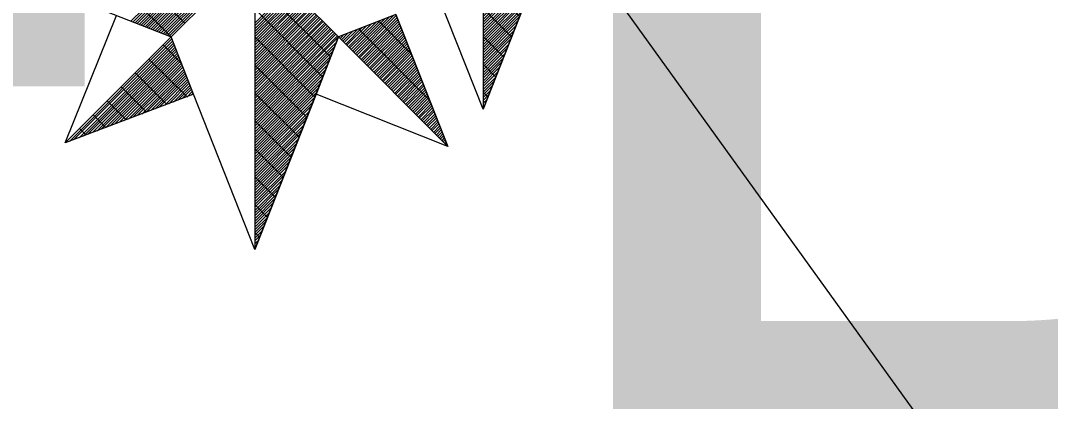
# Model space of a CAD drawing. Extents: x -729889 to -691139, y -995431 to -974354.
# Drawn here: x -724908.668 to -724906.93, y -977458.008 to -977457.365 of the extents above; entities that cross this region are included whole.
import ezdxf

# ---------------------------------------------------------------- set-up
doc = ezdxf.new("R2010")
doc.units = 0
for name, color, linetype in [('Atributy', 7, 'Continuous'), ('Kabelové vedení VO', 7, 'Continuous'), ('Svítidlo vestavné a přisazené venkovní', 7, 'Continuous'), ('Světelný bod se zemním svítidlem', 7, 'Continuous')]:
    doc.layers.add(name, color=color, linetype=linetype)

# ---------------------------------------------------------------- blocks, each defined once
blk = doc.blocks.new('Světlo')
at = {"layer": 'Světelný bod se zemním svítidlem'}
for p, q in [((0, 1.6939), (0, -1.3043)), ((-1.3043, 0), (-0.3687, -0.3687)), ((-0.3687, -0.3687), (-0.7374, 0)), ((-0.3078, -0.3078), (-0.6157, 0)), ((-0.5461, -0.2991), (-0.2452, 0)), ((-0.5357, -0.3026), (-0.233, 0)), ((-0.527, -0.3061), (-0.2209, 0)), ((-0.5183, -0.3096), (-0.2087, 0)), ((-0.5096, -0.313), (-0.1965, 0)), ((-0.5009, -0.3165), (-0.1843, 0)), ((-0.4922, -0.32), (-0.1722, 0)), ((-0.4835, -0.3235), (-0.16, 0)), ((-0.4748, -0.327), (-0.1478, 0)), ((-0.4661, -0.3304), (-0.1357, 0)), ((-0.4574, -0.3339), (-0.1235, 0)), ((-0.4487, -0.3374), (-0.1113, 0)), ((-0.44, -0.3409), (-0.0991, 0)), ((-0.4313, -0.3443), (-0.0852, 0)), ((-0.4226, -0.3478), (-0.073, 0)), ((-0.4139, -0.3513), (-0.0609, 0)), ((-0.4035, -0.3548), (-0.0487, 0)), ((-0.3948, -0.3583), (-0.0365, 0)), ((-0.3861, -0.3617), (-0.0243, 0)), ((-0.3774, -0.3652), (-0.0122, 0)), ((-0.3687, -0.3687), (0, 0)), ((0, 0), (-0.3687, -0.3687)), ((0, 0), (-0.3687, -0.3687)), ((0, 0), (0, -1.3043)), ((0.3687, -0.3687), (0, 0)), ((0.3687, -0.3687), (0, 0)), ((0.3687, -0.3687), (0, 0)), ((0.3339, -0.4574), (0, -0.1235)), ((0, -0.3078), (0.153, -0.153)), ((0, -0.32), (0.16, -0.16)), ((0, -0.3322), (0.1652, -0.1652)), ((0, -0.3443), (0.1722, -0.1722)), ((0, -0.3565), (0.1791, -0.1791)), ((0, -0.3687), (0.1843, -0.1843)), ((0, -0.3809), (0.1913, -0.1913)), ((0, -0.393), (0.1965, -0.1965)), ((0, -0.4052), (0.2035, -0.2035)), ((0, -0.4174), (0.2087, -0.2087)), ((0, -0.4296), (0.2157, -0.2157)), ((0, -0.4435), (0.2209, -0.2209)), ((0, -0.4557), (0.2278, -0.2278)), ((0, -0.4678), (0.233, -0.233)), ((0, -0.48), (0.24, -0.24)), ((0, -0.4922), (0.2452, -0.2452)), ((0.2991, -0.5461), (0, -0.2452)), ((0, -0.5043), (0.2522, -0.2522)), ((0, -0.5165), (0.2574, -0.2574)), ((0, -0.5287), (0.2643, -0.2643)), ((0, -0.5409), (0.2713, -0.2713)), ((0.6209, -0.2696), (0.3687, -0.3687)), ((0.8504, -0.8504), (0.6209, -0.2696)), ((0.6209, -0.2696), (0.8504, -0.8504)), ((-0.8348, -0.8348), (-0.6087, -0.2748)), ((0, -0.553), (0.2765, -0.2765)), ((0, -0.5652), (0.2835, -0.2835)), ((0, -0.5774), (0.2887, -0.2887)), ((0, -0.5896), (0.2957, -0.2957)), ((0, -0.6017), (0.3009, -0.3009)), ((0, -0.6157), (0.3078, -0.3078)), ((0, -0.6278), (0.313, -0.313)), ((0.4122, -0.4122), (0.5113, -0.313)), ((0.4174, -0.4174), (0.5322, -0.3043)), ((0.4243, -0.4243), (0.5513, -0.2974)), ((0.4313, -0.4296), (0.5722, -0.2887)), ((0.4365, -0.4365), (0.593, -0.28)), ((0.4435, -0.4435), (0.6122, -0.273)), ((0.4487, -0.4487), (0.6226, -0.2748)), ((0.4557, -0.4557), (0.6261, -0.2835)), ((0.4609, -0.4609), (0.6296, -0.2922)), ((0.4678, -0.4678), (0.633, -0.3009)), ((0.473, -0.473), (0.6365, -0.3096)), ((0.6887, -0.4435), (0.5461, -0.2991)), ((0, -0.64), (0.32, -0.32)), ((0, -0.6522), (0.3252, -0.3252)), ((0, -0.6643), (0.3322, -0.3322)), ((0, -0.6765), (0.3374, -0.3374)), ((0, -0.6887), (0.3443, -0.3443)), ((0, -0.7009), (0.3513, -0.3513)), ((0, -0.713), (0.3565, -0.3565)), ((0.3757, -0.3757), (0.3896, -0.3617)), ((0.3809, -0.3809), (0.4087, -0.353)), ((0.3878, -0.3878), (0.4296, -0.3443)), ((0.393, -0.393), (0.4504, -0.3374)), ((0.4, -0.4), (0.4713, -0.3287)), ((0.4052, -0.4052), (0.4904, -0.3217)), ((0.7687, -0.647), (0.4574, -0.3339)), ((0.48, -0.48), (0.64, -0.3183)), ((0.4852, -0.4852), (0.6435, -0.3287)), ((0.4922, -0.4922), (0.647, -0.3374)), ((0.4974, -0.4974), (0.6504, -0.3461)), ((0.5043, -0.5043), (0.6539, -0.3548)), ((-0.3687, -0.3687), (-0.8348, -0.8348)), ((-0.3687, -0.3687), (-0.8348, -0.8348)), ((-0.8348, -0.8348), (-0.3687, -0.3687)), ((-0.8139, -0.8278), (-0.3652, -0.3774)), ((-0.7948, -0.8191), (-0.3617, -0.3861)), ((-0.7739, -0.8122), (-0.3583, -0.3965)), ((-0.7548, -0.8052), (-0.3548, -0.4052)), ((-0.3235, -0.4852), (-0.4035, -0.4035)), ((-0.2696, -0.6209), (-0.3687, -0.3687)), ((0, -0.7252), (0.3635, -0.3635)), ((0, -1.3043), (0.3687, -0.3687)), ((0, -1.3043), (0.3687, -0.3687)), ((0, -0.7374), (0.3687, -0.3687)), ((0.2643, -0.633), (0, -0.3687)), ((0, -0.7496), (0.3617, -0.3896)), ((0.3687, -0.3687), (0.2696, -0.6209)), ((0.3687, -0.3687), (0.8504, -0.8504)), ((0.3687, -0.3687), (0.8504, -0.8504)), ((0.5096, -0.5096), (0.6574, -0.3635)), ((0.5165, -0.5165), (0.6609, -0.3722)), ((0.5235, -0.5235), (0.6643, -0.3809)), ((0.5287, -0.5287), (0.6678, -0.3896)), ((0.5357, -0.5357), (0.6713, -0.3983)), ((0.5409, -0.5409), (0.6748, -0.407)), ((-0.7357, -0.7965), (-0.3513, -0.4139)), ((-0.7148, -0.7896), (-0.3478, -0.4226)), ((-0.6957, -0.7826), (-0.3443, -0.4313)), ((-0.6765, -0.7739), (-0.3409, -0.44)), ((-0.6557, -0.767), (-0.3374, -0.4487)), ((0, -0.7617), (0.353, -0.4087)), ((0, -0.7739), (0.3443, -0.4296)), ((0, -0.7878), (0.3374, -0.4504)), ((0.5478, -0.5478), (0.6783, -0.4157)), ((0.553, -0.553), (0.6817, -0.4243)), ((0.56, -0.56), (0.6852, -0.433)), ((0.5652, -0.5652), (0.6887, -0.4417)), ((0.5722, -0.5722), (0.6922, -0.4504)), ((-0.6365, -0.76), (-0.3339, -0.4574)), ((-0.6157, -0.7513), (-0.3304, -0.4661)), ((-0.5965, -0.7443), (-0.327, -0.4748)), ((-0.5774, -0.7374), (-0.3235, -0.4835)), ((-0.5565, -0.7304), (-0.32, -0.4922)), ((-0.2991, -0.6313), (-0.4661, -0.4661)), ((0, -0.8), (0.3287, -0.4696)), ((0, -0.8122), (0.3217, -0.4904)), ((0.2296, -0.7217), (0, -0.4922)), ((0.5774, -0.5774), (0.6957, -0.4609)), ((0.5843, -0.5843), (0.6991, -0.4696)), ((0.5896, -0.5896), (0.7026, -0.4783)), ((0.5965, -0.5965), (0.7061, -0.487)), ((0.6035, -0.6017), (0.7096, -0.4957)), ((-0.5374, -0.7217), (-0.3165, -0.5009)), ((-0.3878, -0.6661), (-0.527, -0.527)), ((-0.5183, -0.7148), (-0.313, -0.5113)), ((-0.4974, -0.7078), (-0.3096, -0.52)), ((-0.4783, -0.6991), (-0.3061, -0.5287)), ((-0.4574, -0.6922), (-0.3026, -0.5374)), ((0, -0.8243), (0.313, -0.5113)), ((0, -0.8365), (0.3043, -0.5322)), ((0.6087, -0.6087), (0.713, -0.5043)), ((0.6157, -0.6157), (0.7165, -0.513)), ((0.6209, -0.6209), (0.72, -0.5217)), ((0.6278, -0.6278), (0.7235, -0.5304)), ((0.633, -0.633), (0.727, -0.5391)), ((-0.4765, -0.6991), (-0.5878, -0.5878)), ((-0.4383, -0.6852), (-0.2991, -0.5461)), ((-0.4191, -0.6765), (-0.2957, -0.5548)), ((-0.3983, -0.6696), (-0.2922, -0.5635)), ((-0.3791, -0.6626), (-0.2887, -0.5722)), ((-0.3583, -0.6557), (-0.2852, -0.5809)), ((0, -0.8487), (0.2974, -0.5513)), ((0, -0.8609), (0.2887, -0.5722)), ((0.64, -0.64), (0.7304, -0.5478)), ((0.6452, -0.6452), (0.7339, -0.5565)), ((0.6522, -0.6522), (0.7374, -0.5652)), ((0.6574, -0.6574), (0.7409, -0.5757)), ((0.6643, -0.6643), (0.7443, -0.5843)), ((-0.2696, -0.6209), (-0.8348, -0.8348)), ((-0.3391, -0.647), (-0.2817, -0.5896)), ((-0.32, -0.64), (-0.2783, -0.5983)), ((-0.2991, -0.633), (-0.2748, -0.607)), ((-0.28, -0.6243), (-0.2713, -0.6157)), ((0, -1.3043), (-0.2696, -0.6209)), ((0, -0.873), (0.28, -0.593)), ((0, -0.8852), (0.273, -0.6122)), ((0.1948, -0.8104), (0, -0.6157)), ((0.2696, -0.6209), (0, -1.3043)), ((0, -0.8974), (0.2643, -0.633)), ((0.8504, -0.8504), (0.2696, -0.6209)), ((0.6696, -0.6696), (0.7478, -0.593)), ((0.6765, -0.6765), (0.7513, -0.6017)), ((0.6817, -0.6817), (0.7548, -0.6104)), ((0.6887, -0.6887), (0.7583, -0.6191)), ((0.6957, -0.6957), (0.7617, -0.6278)), ((-0.567, -0.7339), (-0.6504, -0.6504)), ((0, -0.9096), (0.2574, -0.6539)), ((0, -0.9217), (0.2487, -0.673)), ((0.7009, -0.7009), (0.7652, -0.6365)), ((0.7078, -0.7078), (0.7687, -0.6452)), ((0.713, -0.713), (0.7722, -0.6539)), ((0.72, -0.72), (0.7757, -0.6626)), ((0.7252, -0.7252), (0.7791, -0.6713)), ((0.7322, -0.7322), (0.7826, -0.68)), ((-0.6557, -0.767), (-0.7113, -0.7113)), ((0, -0.9339), (0.2417, -0.6939)), ((0, -0.9461), (0.233, -0.7148)), ((0.7374, -0.7374), (0.7861, -0.6887)), ((0.7443, -0.7443), (0.7896, -0.6974)), ((0.7496, -0.7496), (0.793, -0.7078)), ((0.7565, -0.7565), (0.7965, -0.7165)), ((0.7617, -0.7617), (0.8, -0.7252)), ((0, -0.96), (0.2243, -0.7339)), ((0.16, -0.8974), (0, -0.7374)), ((0, -0.9722), (0.2174, -0.7548)), ((0.7687, -0.7687), (0.8035, -0.7339)), ((0.7757, -0.7739), (0.807, -0.7426)), ((0.7809, -0.7809), (0.8104, -0.7513)), ((0.7878, -0.7878), (0.8139, -0.76)), ((0.793, -0.793), (0.8174, -0.7687)), ((-0.7443, -0.8), (-0.7722, -0.7722)), ((0, -0.9843), (0.2087, -0.7757)), ((0, -0.9965), (0.2, -0.7948)), ((0, -1.0087), (0.193, -0.8157)), ((0.8, -0.8), (0.8209, -0.7774)), ((0.8052, -0.8052), (0.8243, -0.7861)), ((0.8122, -0.8122), (0.8278, -0.7948)), ((0.8174, -0.8174), (0.8313, -0.8035)), ((0.8243, -0.8243), (0.8348, -0.8122)), ((0, -1.0209), (0.1843, -0.8365)), ((0, -1.033), (0.1774, -0.8557)), ((0.1252, -0.9861), (0, -0.8609)), ((0.8296, -0.8296), (0.8383, -0.8209)), ((0.8365, -0.8365), (0.8417, -0.8313)), ((0.8417, -0.8417), (0.8452, -0.84)), ((0.8487, -0.8487), (0.8487, -0.8487)), ((0, -1.0452), (0.1687, -0.8765)), ((0, -1.0574), (0.16, -0.8974)), ((0, -1.0696), (0.153, -0.9165)), ((0, -1.0817), (0.1443, -0.9374)), ((0, -1.0939), (0.1374, -0.9583)), ((0, -1.1061), (0.1287, -0.9774)), ((0.0904, -1.0748), (0, -0.9843)), ((0, -1.1183), (0.12, -0.9983)), ((0, -1.1322), (0.113, -1.0191)), ((0, -1.1443), (0.1043, -1.0383)), ((0, -1.1565), (0.0974, -1.0591)), ((0, -1.1687), (0.0887, -1.08)), ((0, -1.1809), (0.08, -1.0991)), ((0.0557, -1.1635), (0, -1.1061)), ((0, -1.193), (0.073, -1.12)), ((0, -1.2052), (0.0643, -1.1409)), ((0, -1.2174), (0.0574, -1.1617)), ((0, -1.2296), (0.0487, -1.1809)), ((0, -1.2417), (0.04, -1.2017)), ((0, -1.2539), (0.033, -1.2226)), ((0.0209, -1.2504), (0, -1.2296)), ((0, -1.2661), (0.0243, -1.2417)), ((0, -1.2783), (0.0174, -1.2626)), ((0, -1.2904), (0.0087, -1.2835)), ((0, -1.3043), (0, -1.3026))]:
    blk.add_line(p, q, dxfattribs=at)

msp = doc.modelspace()

# ---------------------------------------------------------------- linework, layer by layer
at = {"layer": 'Kabelové vedení VO'}
msp.add_lwpolyline([(-724908.273, -977457.2514), (-724907.8878, -977457.0144), (-724904.984, -977461.0442)], dxfattribs=at)

# ---------------------------------------------------------------- block references
at = {"layer": 'Svítidlo vestavné a přisazené venkovní', "xscale": 0.38333333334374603, "yscale": 0.38333333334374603}
for p in [(-724907.8878, -977457.0144), (-724908.273, -977457.2514)]:
    msp.add_blockref('Světlo', p, dxfattribs=at)

# ---------------------------------------------------------------- texts
at = {"layer": 'Atributy'}
for s, p in [('B-0996', (-724907.8878, -977459.022)), ('B-0995', (-724916.9651, -977459.259))]:
    msp.add_text(s, height=2, dxfattribs=at).set_placement(p)

doc.saveas('drawing.dxf')
